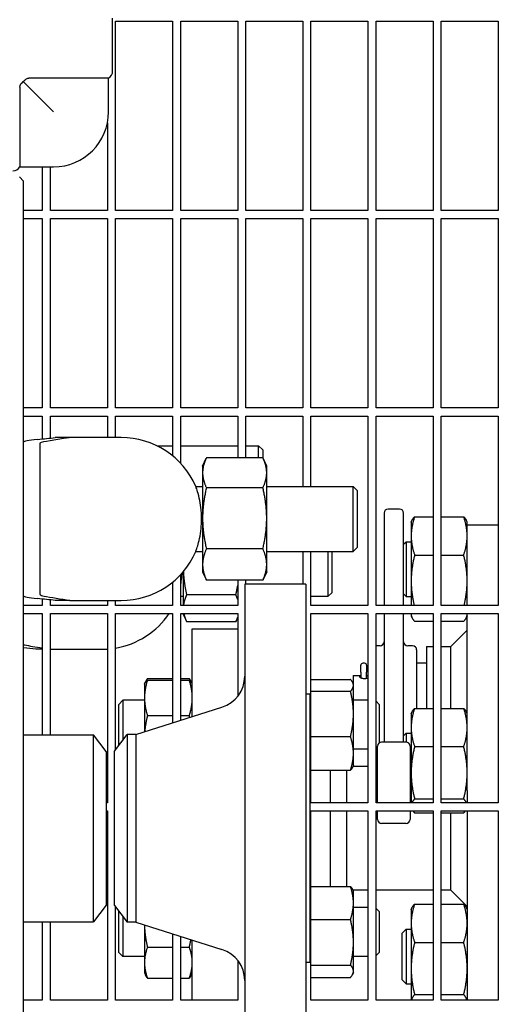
# Model space of a CAD drawing. Header units: inches. Extents: x 36 to 1719, y -84 to 1122.
# Tile 530 of 550: x 1039.59 to 1047, y 866.1 to 881.22. Entities that reach past the tile are written whole.
import ezdxf

# ---------------------------------------------------------------- set-up
doc = ezdxf.new("R2010")
doc.units = ezdxf.units.IN
doc.header["$LTSCALE"] = 48
doc.header["$MEASUREMENT"] = 0
doc.layers.add('Dimension (ANSI)', color=7, linetype='Continuous', lineweight=25)
doc.layers.add('Visible (ANSI)', color=7, linetype='Continuous', lineweight=30)
doc.styles.add('Note Text (ANSI)', font='tahoma.ttf')
doc.dimstyles.new('Architectural (ANSI)', dxfattribs={"dimscale": 48, "dimtxt": 0.125, "dimasz": 0.098425, "dimexe": 0.125, "dimexo": 0.0625, "dimgap": 0.031496, "dimtad": 0, "dimtih": 1, "dimtoh": 1, "dimdec": 4, "dimrnd": 1e-08, "dimzin": 3, "dimdsep": 46, "dimlunit": 4, "dimtxsty": 'Note Text (ANSI)', "dimcen": 0.09, "dimdle": 0.393701, "dimclrd": 256, "dimclre": 256, "dimclrt": 256, "dimadec": 0, "dimazin": 3, "dimtfac": 0.96, "dimtofl": 0, "dimtmove": 0, "dimatfit": 3, "dimfxl": 1, "dimfrac": 2, "dimtolj": 1, "dimtzin": 12, "dimlwd": -1, "dimlwe": -1, "dimarcsym": 0})

# ---------------------------------------------------------------- blocks, each defined once
blk = doc.blocks.new('*D17')
at = {"layer": 'Defpoints', "color": 0, "transparency": 16777216}
for p in [(1025.918, 894.991), (1025.918, 762.991), (1114.12, 762.991)]:
    blk.add_point(p, dxfattribs=at)
at = {"layer": 'Dimension (ANSI)', "transparency": 16777216}
for p, q in [((1028.918, 894.991), (1120.12, 894.991)), ((1114.12, 890.267), (1114.12, 833.626)), ((1114.12, 767.716), (1114.12, 824.357)), ((1028.918, 762.991), (1120.12, 762.991))]:
    blk.add_line(p, q, dxfattribs=at)
for points in [[(1113.332, 890.267), (1114.907, 890.267), (1114.12, 894.991)], [(1113.332, 767.716), (1114.907, 767.716), (1114.12, 762.991)]]:
    blk.add_solid(points, dxfattribs=at)
at = {"layer": 'Dimension (ANSI)', "transparency": 16777216, "insert": (1104.021, 832.114), "char_height": 6, "attachment_point": 1, "style": 'Note Text (ANSI)'}
blk.add_mtext('\\A1;11\'-0"', dxfattribs=at)

msp = doc.modelspace()

# ---------------------------------------------------------------- linework, layer by layer
at = {"layer": 'Visible (ANSI)'}
for p, q in [((1041.01452, 880.4289), (1041.01452, 881.2414)), ((1041.06018, 878.29015), (1041.06018, 881.1964)), ((1041.06018, 881.1964), (1041.93518, 881.1964)), ((1041.93518, 881.1964), (1041.93518, 878.29015)), ((1042.06018, 878.29015), (1042.06018, 881.1964)), ((1042.06018, 881.1964), (1042.93518, 881.1964)), ((1042.93518, 881.1964), (1042.93518, 878.29015)), ((1043.06018, 878.29015), (1043.06018, 881.1964)), ((1043.06018, 881.1964), (1043.93518, 881.1964)), ((1043.93518, 881.1964), (1043.93518, 878.29015)), ((1044.06018, 878.29015), (1044.06018, 881.1964)), ((1044.06018, 881.1964), (1044.93518, 881.1964)), ((1044.93518, 881.1964), (1044.93518, 878.29015)), ((1045.06018, 878.29015), (1045.06018, 881.1964)), ((1045.06018, 881.1964), (1045.93518, 881.1964)), ((1045.93518, 881.1964), (1045.93518, 878.29015)), ((1046.06018, 878.29015), (1046.06018, 881.1964)), ((1046.06018, 881.1964), (1046.93518, 881.1964)), ((1046.93518, 881.1964), (1046.93518, 878.29015)), ((1039.64339, 880.26878), (1040.10827, 879.8039)), ((1040.95202, 880.32064), (1039.72795, 880.32064)), ((1040.95202, 879.8039), (1040.95202, 880.32064)), ((1039.59153, 880.18422), (1039.59153, 878.96015)), ((1040.93518, 879.63616), (1040.93518, 878.29015)), ((1039.59153, 878.96015), (1040.10827, 878.96015)), ((1039.93518, 878.96015), (1039.93518, 878.29015)), ((1040.06018, 878.29015), (1040.06018, 878.96015)), ((1039.58356, 878.8039), (1039.64606, 878.7414)), ((1039.64606, 858.8664), (1039.64606, 878.74131)), ((1039.93518, 878.29015), (1039.64606, 878.29015)), ((1040.93518, 878.29015), (1040.06018, 878.29015)), ((1041.93518, 878.29015), (1041.06018, 878.29015)), ((1042.93518, 878.29015), (1042.06018, 878.29015)), ((1043.93518, 878.29015), (1043.06018, 878.29015)), ((1044.93518, 878.29015), (1044.06018, 878.29015)), ((1045.93518, 878.29015), (1045.06018, 878.29015)), ((1046.93518, 878.29015), (1046.06018, 878.29015)), ((1039.64606, 878.16515), (1039.93518, 878.16515)), ((1039.93518, 878.16515), (1039.93518, 875.2589)), ((1040.06018, 875.2589), (1040.06018, 878.16515)), ((1040.06018, 878.16515), (1040.93518, 878.16515)), ((1040.93518, 878.16515), (1040.93518, 875.2589)), ((1041.06018, 875.2589), (1041.06018, 878.16515)), ((1041.06018, 878.16515), (1041.93518, 878.16515)), ((1041.93518, 878.16515), (1041.93518, 875.2589)), ((1042.06018, 875.2589), (1042.06018, 878.16515)), ((1042.06018, 878.16515), (1042.93518, 878.16515)), ((1042.93518, 878.16515), (1042.93518, 875.2589)), ((1043.06018, 875.2589), (1043.06018, 878.16515)), ((1043.06018, 878.16515), (1043.93518, 878.16515)), ((1043.93518, 878.16515), (1043.93518, 875.2589)), ((1044.06018, 875.2589), (1044.06018, 878.16515)), ((1044.06018, 878.16515), (1044.93518, 878.16515)), ((1044.93518, 878.16515), (1044.93518, 875.2589)), ((1045.06018, 875.2589), (1045.06018, 878.16515)), ((1045.06018, 878.16515), (1045.93518, 878.16515)), ((1045.93518, 878.16515), (1045.93518, 875.2589)), ((1046.06018, 875.2589), (1046.06018, 878.16515)), ((1046.06018, 878.16515), (1046.93518, 878.16515)), ((1046.93518, 878.16515), (1046.93518, 875.2589)), ((1039.93518, 875.2589), (1039.64606, 875.2589)), ((1040.93518, 875.2589), (1040.06018, 875.2589)), ((1041.93518, 875.2589), (1041.06018, 875.2589)), ((1042.93518, 875.2589), (1042.06018, 875.2589)), ((1043.93518, 875.2589), (1043.06018, 875.2589)), ((1044.93518, 875.2589), (1044.06018, 875.2589)), ((1045.93518, 875.2589), (1045.06018, 875.2589)), ((1046.93518, 875.2589), (1046.06018, 875.2589)), ((1039.64606, 875.1339), (1039.93518, 875.1339)), ((1039.93518, 875.1339), (1039.93518, 874.78303)), ((1040.06018, 874.7959), (1040.06018, 875.1339)), ((1040.06018, 875.1339), (1040.93518, 875.1339)), ((1040.93518, 875.1339), (1040.93518, 874.8039)), ((1041.06018, 874.8039), (1041.06018, 875.1339)), ((1041.06018, 875.1339), (1041.93518, 875.1339)), ((1041.93518, 875.1339), (1041.93518, 874.52332)), ((1042.06018, 874.40647), (1042.06018, 875.1339)), ((1042.06018, 875.1339), (1042.93518, 875.1339)), ((1042.93518, 875.1339), (1042.93518, 874.49201)), ((1043.06018, 874.49201), (1043.06018, 875.1339)), ((1043.06018, 875.1339), (1043.93518, 875.1339)), ((1043.93518, 875.1339), (1043.93518, 874.0539)), ((1044.06018, 874.0539), (1044.06018, 875.1339)), ((1044.06018, 875.1339), (1044.93518, 875.1339)), ((1044.93518, 875.1339), (1044.93518, 872.22765)), ((1045.06018, 872.22765), (1045.06018, 875.1339)), ((1045.06018, 875.1339), (1045.93518, 875.1339)), ((1045.93518, 875.1339), (1045.93518, 872.22765)), ((1046.06018, 872.22765), (1046.06018, 875.1339)), ((1046.06018, 875.1339), (1046.93518, 875.1339)), ((1046.93518, 875.1339), (1046.93518, 872.22765)), ((1040.35912, 874.8039), (1040.1328, 874.8039)), ((1040.89606, 874.8039), (1040.35912, 874.8039)), ((1041.14606, 874.8039), (1040.89606, 874.8039)), ((1039.89606, 874.70685), (1039.89606, 874.36689)), ((1041.69891, 874.67499), (1041.69891, 874.6789)), ((1041.69891, 874.6789), (1041.93518, 874.6789)), ((1042.06018, 874.6789), (1042.93518, 874.6789)), ((1043.06018, 874.6789), (1043.25641, 874.6789)), ((1043.25641, 874.49201), (1043.25641, 874.6789)), ((1043.31891, 874.6164), (1043.25641, 874.6789)), ((1042.39606, 874.3664), (1042.45143, 874.48515)), ((1043.32144, 874.49201), (1042.45467, 874.49201)), ((1043.31891, 874.6164), (1043.31891, 874.49201)), ((1043.38006, 874.3664), (1043.32468, 874.48515)), ((1039.89606, 874.36689), (1039.89606, 872.74091)), ((1042.39606, 874.3664), (1042.39606, 874.26279)), ((1043.38006, 874.26279), (1043.38006, 874.3664)), ((1042.39606, 874.26279), (1042.39606, 873.5645)), ((1043.38006, 873.5645), (1043.38006, 874.26279)), ((1042.2917, 874.0539), (1042.39606, 874.0539)), ((1043.32144, 874.03356), (1042.45467, 874.03356)), ((1043.38006, 874.0539), (1044.70856, 874.0539)), ((1044.70856, 873.0539), (1044.70856, 874.0539)), ((1044.77106, 873.9914), (1044.70856, 874.0539)), ((1044.77106, 873.9914), (1044.77106, 873.1164)), ((1045.18268, 873.64265), (1045.18268, 872.22766)), ((1045.42018, 873.70515), (1045.24518, 873.70515)), ((1045.48268, 872.22766), (1045.48268, 873.64265)), ((1045.65055, 873.58685), (1045.93518, 873.58685)), ((1046.06018, 873.58685), (1046.40581, 873.58685)), ((1042.39606, 873.5645), (1042.39606, 872.85562)), ((1043.38006, 872.85562), (1043.38006, 873.5645)), ((1045.59868, 873.50391), (1045.61051, 873.52927)), ((1045.59868, 873.50391), (1045.59868, 873.29332)), ((1046.45768, 873.50391), (1046.44585, 873.52927)), ((1046.45768, 873.40283), (1046.45768, 873.50391)), ((1046.93518, 873.45964), (1046.45768, 873.45964)), ((1045.59868, 873.29332), (1045.59868, 872.59882)), ((1046.45768, 873.16675), (1046.45768, 873.40283)), ((1044.77106, 873.1164), (1044.70856, 873.0539)), ((1045.48268, 873.16741), (1045.52018, 873.20491)), ((1045.52018, 873.20491), (1045.52018, 872.36491)), ((1045.52018, 873.20491), (1045.59868, 873.20491)), ((1046.45768, 872.22765), (1046.45768, 873.16675)), ((1042.2917, 873.0539), (1042.39606, 873.0539)), ((1043.32144, 873.09545), (1042.45467, 873.09545)), ((1043.38006, 873.0539), (1044.70856, 873.0539)), ((1043.93518, 873.0539), (1043.93518, 872.5539)), ((1044.06018, 872.22765), (1044.06018, 873.0539)), ((1044.32515, 872.3664), (1044.32515, 873.0539)), ((1044.3807, 873.0539), (1044.3807, 872.42195)), ((1045.65055, 872.99979), (1045.93518, 872.99979)), ((1046.06018, 872.99979), (1046.40581, 872.99979)), ((1042.39606, 872.85562), (1042.39606, 872.7414)), ((1043.38006, 872.7414), (1043.38006, 872.85562)), ((1039.89606, 872.74091), (1039.89606, 872.40095)), ((1042.06018, 872.22765), (1042.06018, 872.70133)), ((1042.09945, 872.74548), (1042.09945, 872.22765)), ((1042.39606, 872.7414), (1042.45143, 872.62264)), ((1043.38006, 872.7414), (1043.32468, 872.62264)), ((1041.93518, 872.58447), (1041.93518, 872.22765)), ((1043.32144, 872.61578), (1042.45467, 872.61578)), ((1042.93518, 872.61578), (1042.93518, 872.22765)), ((1043.04268, 872.5539), (1043.04268, 865.0539)), ((1043.98268, 872.5539), (1043.04268, 872.5539)), ((1043.06018, 872.5539), (1043.06018, 872.61578)), ((1043.98268, 872.5539), (1043.98268, 865.0539)), ((1045.59868, 872.59882), (1045.59868, 872.22765)), ((1042.06018, 872.3664), (1042.09945, 872.3664)), ((1042.90659, 872.38878), (1042.15132, 872.38878)), ((1044.06018, 872.3664), (1044.32515, 872.3664)), ((1044.3807, 872.42195), (1044.32515, 872.3664)), ((1045.48268, 872.40241), (1045.52018, 872.36491)), ((1045.52018, 872.36491), (1045.59868, 872.36491)), ((1039.93518, 872.22765), (1039.64606, 872.22765)), ((1039.93518, 872.32477), (1039.93518, 872.22765)), ((1040.06018, 872.22765), (1040.06018, 872.31189)), ((1040.93518, 872.22765), (1040.06018, 872.22765)), ((1040.35912, 872.3039), (1040.1328, 872.3039)), ((1040.35912, 872.3039), (1040.89606, 872.3039)), ((1040.89606, 872.3039), (1041.14606, 872.3039)), ((1040.93518, 872.3039), (1040.93518, 872.22765)), ((1041.06018, 872.22765), (1041.06018, 872.3039)), ((1041.93518, 872.22765), (1041.06018, 872.22765)), ((1042.93518, 872.22765), (1042.06018, 872.22765)), ((1044.93518, 872.22765), (1044.06018, 872.22765)), ((1045.93518, 872.22765), (1045.06018, 872.22765)), ((1046.93518, 872.22765), (1046.06018, 872.22765)), ((1039.64606, 872.10265), (1039.93518, 872.10265)), ((1039.93518, 872.10265), (1039.93518, 870.2414)), ((1040.06018, 870.2414), (1040.06018, 872.10265)), ((1040.06018, 872.10265), (1040.93518, 872.10265)), ((1040.93518, 872.10265), (1040.93518, 869.1964)), ((1041.06018, 870.0107), (1041.06018, 872.10265)), ((1041.06018, 872.10265), (1041.93518, 872.10265)), ((1041.93518, 872.10265), (1041.93518, 870.42312)), ((1042.06018, 870.46271), (1042.06018, 872.10265)), ((1042.06018, 872.10265), (1042.93518, 872.10265)), ((1042.09945, 872.10265), (1042.09945, 872.0849)), ((1042.09945, 872.0849), (1042.15132, 871.97367)), ((1042.93518, 872.10265), (1042.93518, 870.83026)), ((1044.06018, 869.1964), (1044.06018, 872.10265)), ((1044.06018, 872.10265), (1044.93518, 872.10265)), ((1044.93518, 872.10265), (1044.93518, 869.1964)), ((1045.06018, 869.1964), (1045.06018, 872.10265)), ((1045.06018, 872.10265), (1045.93518, 872.10265)), ((1045.18268, 872.10265), (1045.18268, 870.12941)), ((1045.48268, 870.12941), (1045.48268, 872.10265)), ((1045.59868, 872.10265), (1045.59868, 872.09041)), ((1045.59868, 872.09041), (1045.59868, 872.06591)), ((1045.59868, 872.06591), (1045.61051, 872.04055)), ((1045.93518, 872.10265), (1045.93518, 869.1964)), ((1046.06018, 869.1964), (1046.06018, 872.10265)), ((1046.06018, 872.10265), (1046.93518, 872.10265)), ((1046.45768, 872.06591), (1046.44585, 872.04055)), ((1046.45768, 870.18181), (1046.45768, 872.10265)), ((1046.93518, 872.10265), (1046.93518, 869.1964)), ((1042.90659, 871.97367), (1042.15132, 871.97367)), ((1042.93518, 872.03499), (1042.90659, 871.97367)), ((1045.65055, 871.98297), (1045.93518, 871.98297)), ((1046.06018, 871.98297), (1046.40581, 871.98297)), ((1042.23268, 871.8639), (1042.23268, 870.51734)), ((1042.93518, 871.8639), (1042.23268, 871.8639)), ((1046.20768, 871.59644), (1046.45768, 871.84644)), ((1045.12018, 871.60644), (1045.06018, 871.60644)), ((1045.62018, 871.60644), (1045.54518, 871.60644)), ((1039.93518, 871.5539), (1039.8362, 871.5539)), ((1040.06251, 871.5539), (1040.06018, 871.5539)), ((1040.06251, 871.5539), (1040.59945, 871.5539)), ((1040.59945, 871.5539), (1040.84945, 871.5539)), ((1045.68268, 871.54394), (1045.68268, 870.64528)), ((1045.83268, 871.59644), (1045.83268, 870.64528)), ((1045.83268, 871.59644), (1045.93518, 871.59644)), ((1046.06018, 871.59644), (1046.20768, 871.59644)), ((1046.20768, 870.64528), (1046.20768, 871.59644)), ((1044.82418, 871.20372), (1044.82418, 871.30826)), ((1044.88268, 871.33976), (1044.85568, 871.33976)), ((1044.91418, 871.30826), (1044.91418, 871.20372)), ((1045.83268, 871.33894), (1045.68268, 871.33894)), ((1044.70768, 871.15144), (1044.70768, 871.02847)), ((1044.70768, 871.15144), (1044.82418, 871.15144)), ((1044.82418, 871.20372), (1044.82418, 871.11362)), ((1044.91418, 871.10878), (1044.91418, 871.20372)), ((1044.91418, 871.15144), (1044.93518, 871.15144)), ((1041.50368, 871.01989), (1041.50933, 871.032)), ((1041.50368, 871.01989), (1041.50368, 870.8065)), ((1041.50933, 871.032), (1041.52012, 871.05514)), ((1041.54877, 871.10285), (1041.93518, 871.10285)), ((1041.54877, 871.07804), (1041.93518, 871.07804)), ((1042.06018, 871.10285), (1042.1926, 871.10285)), ((1042.06018, 871.07804), (1042.1926, 871.07804)), ((1042.23203, 871.032), (1042.22124, 871.05514)), ((1042.23268, 871.03061), (1042.23203, 871.032)), ((1044.06018, 871.09094), (1044.6666, 871.09094)), ((1044.71168, 871.01989), (1044.70184, 871.04099)), ((1044.71168, 870.99947), (1044.71168, 871.01989)), ((1044.71168, 870.55998), (1044.71168, 870.99947)), ((1044.91418, 871.10372), (1044.91418, 871.10878)), ((1044.04268, 870.8639), (1043.98268, 870.8639)), ((1044.04268, 870.8639), (1044.04268, 866.7439)), ((1044.06018, 870.90801), (1044.6666, 870.90801)), ((1041.10768, 870.70739), (1041.17018, 870.76989)), ((1041.10768, 870.08239), (1041.10768, 870.70739)), ((1041.17018, 870.76989), (1041.17018, 870.15406)), ((1041.50368, 870.76989), (1041.17018, 870.76989)), ((1041.50368, 870.8065), (1041.50368, 870.28645)), ((1044.93518, 870.76989), (1044.71168, 870.76989)), ((1045.10768, 870.70739), (1045.06018, 870.75489)), ((1045.10768, 870.70739), (1045.10768, 870.11691)), ((1041.36935, 870.2439), (1042.69366, 870.66335)), ((1044.71168, 869.95539), (1044.71168, 870.55998)), ((1045.59868, 870.56234), (1045.61051, 870.58771)), ((1045.59868, 870.56234), (1045.59868, 870.35175)), ((1045.65055, 870.64528), (1045.93518, 870.64528)), ((1046.06018, 870.64528), (1046.40581, 870.64528)), ((1046.45768, 870.56234), (1046.44585, 870.58771)), ((1041.54877, 870.53496), (1041.93518, 870.53496)), ((1042.06018, 870.53496), (1042.1926, 870.53496)), ((1041.04268, 869.9879), (1041.23912, 870.2439)), ((1041.36935, 870.2439), (1041.23912, 870.2439)), ((1041.23912, 870.2439), (1041.23912, 867.3639)), ((1041.36935, 870.2439), (1041.36935, 867.3639)), ((1045.48268, 870.22584), (1045.52018, 870.26334)), ((1045.52018, 870.26334), (1045.52018, 870.12941)), ((1045.52018, 870.26334), (1045.59868, 870.26334)), ((1045.59868, 870.35175), (1045.59868, 869.65725)), ((1039.64606, 870.2414), (1040.72125, 870.2414)), ((1040.72125, 867.3664), (1040.72125, 870.2414)), ((1040.91768, 869.9854), (1040.72125, 870.2414)), ((1044.06018, 870.21195), (1044.6666, 870.21195)), ((1045.52018, 870.12941), (1045.14518, 870.12941)), ((1046.45768, 869.38393), (1046.45768, 870.18181)), ((1040.91768, 869.9854), (1040.91768, 867.6224)), ((1041.04268, 867.6199), (1041.04268, 869.9879)), ((1041.10768, 870.08239), (1041.11193, 870.07814)), ((1044.93518, 870.01989), (1044.71168, 870.01989)), ((1044.71168, 869.76989), (1044.71168, 869.95539)), ((1045.08268, 870.05739), (1045.06018, 870.03489)), ((1045.08268, 869.94644), (1045.06018, 869.94644)), ((1045.08268, 869.1964), (1045.08268, 870.06691)), ((1045.58268, 870.06691), (1045.58268, 869.1964)), ((1045.65055, 870.05822), (1045.93518, 870.05822)), ((1046.06018, 870.05822), (1046.40581, 870.05822)), ((1040.91768, 869.82691), (1040.93518, 869.8316)), ((1044.06018, 869.69883), (1044.6666, 869.69883)), ((1044.35768, 869.1964), (1044.35768, 869.69883)), ((1044.60768, 869.69883), (1044.60768, 869.1964)), ((1044.71168, 869.76989), (1044.70184, 869.74879)), ((1044.93518, 869.7539), (1044.70423, 869.7539)), ((1045.08268, 869.7539), (1045.06018, 869.7539)), ((1045.59868, 869.65725), (1045.59868, 869.1964)), ((1045.58268, 869.42334), (1045.59868, 869.42334)), ((1046.45768, 869.38393), (1046.45768, 869.1964)), ((1040.93518, 869.1964), (1040.91768, 869.1964)), ((1044.93518, 869.1964), (1044.06018, 869.1964)), ((1045.93518, 869.1964), (1045.06018, 869.1964)), ((1045.65055, 869.25628), (1045.93518, 869.25628)), ((1046.06018, 869.25628), (1046.40581, 869.25628)), ((1046.93518, 869.1964), (1046.06018, 869.1964)), ((1040.91768, 869.0714), (1040.93518, 869.0714)), ((1040.93518, 869.0714), (1040.93518, 866.16515)), ((1044.06018, 866.16515), (1044.06018, 869.0714)), ((1044.06018, 869.0714), (1044.93518, 869.0714)), ((1044.35768, 867.91102), (1044.35768, 869.0714)), ((1044.60768, 869.0714), (1044.60768, 867.91102)), ((1044.93518, 869.0714), (1044.93518, 866.16515)), ((1045.06018, 866.16515), (1045.06018, 869.0714)), ((1045.06018, 869.0714), (1045.93518, 869.0714)), ((1045.08268, 868.94191), (1045.08268, 869.0714)), ((1045.58268, 869.0714), (1045.58268, 868.94191)), ((1045.65055, 869.0414), (1045.93518, 869.0414)), ((1045.93518, 869.0714), (1045.93518, 866.16515)), ((1046.06018, 866.16515), (1046.06018, 869.0714)), ((1046.06018, 869.0714), (1046.93518, 869.0714)), ((1046.06018, 869.0414), (1046.40581, 869.0414)), ((1046.20768, 867.8539), (1046.20768, 869.0414)), ((1046.45768, 869.0714), (1046.45768, 866.16515)), ((1046.93518, 869.0714), (1046.93518, 866.16515)), ((1045.52018, 868.87941), (1045.14518, 868.87941)), ((1044.06018, 867.91102), (1044.6666, 867.91102)), ((1044.71168, 867.83791), (1044.70095, 867.86092)), ((1044.93518, 867.8539), (1044.70423, 867.8539)), ((1044.71168, 867.65728), (1044.71168, 867.83791)), ((1045.93518, 867.8539), (1045.06018, 867.8539)), ((1046.20768, 867.8539), (1046.06018, 867.8539)), ((1046.20768, 867.8539), (1046.45768, 867.6039)), ((1040.91768, 867.78088), (1040.93518, 867.7762)), ((1040.91768, 867.6224), (1040.72125, 867.3664)), ((1041.04268, 867.6199), (1041.23912, 867.3639)), ((1041.06018, 866.16515), (1041.06018, 867.59709)), ((1041.10768, 867.52541), (1041.11193, 867.52965)), ((1041.10768, 866.90041), (1041.10768, 867.52541)), ((1044.71168, 867.05448), (1044.71168, 867.65728)), ((1044.93518, 867.58791), (1044.71168, 867.58791)), ((1045.10768, 867.52541), (1045.06018, 867.57291)), ((1045.10768, 867.52541), (1045.10768, 866.90041)), ((1045.59868, 867.55714), (1045.61051, 867.5825)), ((1045.59868, 867.55714), (1045.59868, 867.34655)), ((1045.65055, 867.64008), (1045.93518, 867.64008)), ((1046.06018, 867.64008), (1046.40581, 867.64008)), ((1046.45768, 867.55714), (1046.44585, 867.5825)), ((1041.17018, 867.45374), (1041.17018, 866.83791)), ((1044.06018, 867.40354), (1044.6666, 867.40354)), ((1039.64606, 867.3664), (1040.72125, 867.3664)), ((1039.93518, 867.3664), (1039.93518, 866.16515)), ((1040.06018, 866.16515), (1040.06018, 867.3664)), ((1041.36935, 867.3639), (1041.23912, 867.3639)), ((1041.36935, 867.3639), (1042.69366, 866.94445)), ((1041.50368, 867.32135), (1041.50368, 866.74259)), ((1045.45768, 867.19564), (1045.52018, 867.25814)), ((1045.52018, 867.25814), (1045.52018, 866.41814)), ((1045.52018, 867.25814), (1045.59868, 867.25814)), ((1045.59868, 867.34655), (1045.59868, 866.65205)), ((1041.93518, 867.18468), (1041.93518, 866.16515)), ((1042.06018, 866.16515), (1042.06018, 867.14509)), ((1042.23268, 867.09045), (1042.23268, 866.16515)), ((1045.45768, 866.48064), (1045.45768, 867.19564)), ((1041.54877, 866.98023), (1041.93518, 866.98023)), ((1042.06018, 866.98023), (1042.1926, 866.98023)), ((1044.71168, 866.61011), (1044.71168, 867.05448)), ((1045.65055, 867.05302), (1045.93518, 867.05302)), ((1046.06018, 867.05302), (1046.40581, 867.05302)), ((1041.10768, 866.90041), (1041.17018, 866.83791)), ((1041.50368, 866.83791), (1041.17018, 866.83791)), ((1042.93518, 866.77753), (1042.93518, 866.16515)), ((1044.93518, 866.83791), (1044.71168, 866.83791)), ((1045.10768, 866.90041), (1045.06018, 866.85291)), ((1041.50368, 866.74259), (1041.50368, 866.58791)), ((1044.04268, 866.7439), (1043.98268, 866.7439)), ((1044.06018, 866.70542), (1044.6666, 866.70542)), ((1045.59868, 866.65205), (1045.59868, 866.16515)), ((1041.50368, 866.58791), (1041.52012, 866.55265)), ((1041.54877, 866.50494), (1041.93518, 866.50494)), ((1042.06018, 866.50494), (1042.1926, 866.50494)), ((1042.23268, 866.57718), (1042.22124, 866.55265)), ((1044.06018, 866.51479), (1044.6666, 866.51479)), ((1044.71168, 866.58791), (1044.70095, 866.56489)), ((1044.71168, 866.58791), (1044.71168, 866.61011)), ((1045.45768, 866.48064), (1045.52018, 866.41814)), ((1045.52018, 866.41814), (1045.59868, 866.41814)), ((1039.93518, 866.16515), (1039.64606, 866.16515)), ((1040.93518, 866.16515), (1040.06018, 866.16515)), ((1041.93518, 866.16515), (1041.06018, 866.16515)), ((1042.93518, 866.16515), (1042.06018, 866.16515)), ((1044.93518, 866.16515), (1044.06018, 866.16515)), ((1045.93518, 866.16515), (1045.06018, 866.16515)), ((1045.65055, 866.25108), (1045.93518, 866.25108)), ((1046.06018, 866.25108), (1046.40581, 866.25108)), ((1046.93518, 866.16515), (1046.06018, 866.16515))]:
    msp.add_line(p, q, dxfattribs=at)
for centre, radius, start, end in [((1040.88952, 880.4289), 0.125, 300, 0), ((1040.10827, 879.8039), 0.84375, 270, 0), ((1039.48327, 879.02265), 0.125, 270, 330), ((1041.14606, 873.5539), 1.25, 23.578178, 90), ((1045.24518, 873.64265), 0.0625, 90, 180), ((1045.42018, 873.64265), 0.0625, 0, 90), ((1041.14606, 873.5539), 1.25, 270, 336.421822), ((1040.84945, 872.8039), 1.25, 279.705431, 325.875017), ((1045.12018, 871.66894), 0.0625, 270, 0), ((1045.54518, 871.66894), 0.0625, 180, 270), ((1045.62018, 871.54394), 0.0625, 0, 90), ((1040.84945, 872.8039), 1.25, 270, 273.932593), ((1044.85568, 871.30826), 0.0315, 90, 180), ((1044.88268, 871.30826), 0.0315, 0, 90), ((1042.54268, 871.14001), 0.5, 287.574716, 0), ((1045.14518, 870.06691), 0.0625, 90, 180), ((1045.52018, 870.06691), 0.0625, 0, 90), ((1045.14518, 868.94191), 0.0625, 180, 270), ((1045.52018, 868.94191), 0.0625, 270, 0), ((1042.54268, 866.46778), 0.5, 0, 72.425284)]:
    msp.add_arc(centre, radius, start, end, dxfattribs=at)
for centre, major_axis, ratio, start_param, end_param in [((1031.24606, 874.9838), (-9.65, 0), 0.04782887, 2.67410629, 2.74119564), ((1041.64606, 874.7327), (2, 0), 0.04782887, 2.67410629, 3.14159265), ((1041.64606, 872.3751), (-2, 0), 0.04782887, 0, 0.46748636), ((1031.24606, 872.12399), (9.65, 0), 0.04782887, 0.40039701, 0.46748636), ((1030.94945, 871.37399), (-9.65, 0), 0.04782887, 3.54198967, 3.58985309), ((1044.88268, 871.10878), (-0.0315, 0), 0.50138555, 2.78587145, 3.14159265)]:
    msp.add_ellipse(centre, major_axis=major_axis, ratio=ratio, start_param=start_param, end_param=end_param, dxfattribs=at)
for points, knots in [([(1039.59153, 880.18422), (1039.59153, 880.19051), (1039.59225, 880.19672), (1039.59515, 880.20878), (1039.59727, 880.21451), (1039.60439, 880.22867), (1039.61011, 880.23642), (1039.624, 880.25192), (1039.63358, 880.26089), (1039.64339, 880.26878)], [-0.452725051, -0.452725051, -0.452725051, -0.452725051, -0.39374992, -0.39374992, -0.335755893, -0.335755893, -0.245387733, -0.245387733, -0.144725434, -0.144725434, -0.144725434, -0.144725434]), ([(1039.64339, 880.26878), (1039.64524, 880.27109), (1039.64713, 880.27334), (1039.65418, 880.28149), (1039.66163, 880.28956), (1039.67731, 880.30329), (1039.68524, 880.30891), (1039.70717, 880.31922), (1039.71885, 880.32064), (1039.72795, 880.32064)], [-0.208322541, -0.208322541, -0.208322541, -0.208322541, -0.187392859, -0.187392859, -0.13036023, -0.13036023, -0.07767244, -0.07767244, 0, 0, 0, 0]), ([(1040.35912, 874.8039), (1040.33747, 874.80002), (1040.31445, 874.79616), (1040.21293, 874.77976), (1040.12841, 874.76763), (1039.97549, 874.74219), (1039.90964, 874.72864), (1039.89792, 874.71535)], [17.24883005, 17.24883005, 17.24883005, 17.24883005, 17.85490991, 17.85490991, 19.83059007, 19.83059007, 22.11128903, 22.11128903, 22.11128903, 22.11128903]), ([(1042.2917, 873.0539), (1042.2917, 873.0539), (1042.29429, 873.0607), (1042.30417, 873.08862), (1042.3118, 873.11086), (1042.32978, 873.17115), (1042.34017, 873.2101), (1042.35914, 873.30115), (1042.36752, 873.35308), (1042.37568, 873.43578), (1042.37766, 873.46355), (1042.37968, 873.51182), (1042.38012, 873.53203), (1042.38016, 873.57213), (1042.37978, 873.59195), (1042.37795, 873.63892), (1042.37615, 873.66582), (1042.36881, 873.74402), (1042.36139, 873.79289), (1042.34227, 873.89016), (1042.33014, 873.93573), (1042.3088, 874.00667), (1042.29984, 874.03162), (1042.2929, 874.05071), (1042.29173, 874.05391), (1042.29173, 874.05391)], [-8.06285876, -8.06285876, -8.06285876, -8.06285876, -7.69970356, -7.69970356, -7.3009728, -7.3009728, -6.86791992, -6.86791992, -6.42313067, -6.42313067, -6.20646758, -6.20646758, -6.05214122, -6.05214122, -5.9009195, -5.9009195, -5.6915643, -5.6915643, -5.27828854, -5.27828854, -4.78026163, -4.78026163, -4.28262045, -4.28262045, -4.03199162, -4.03199162, -4.03199162, -4.03199162]), ([(1042.06018, 872.54232), (1042.06338, 872.56001), (1042.06637, 872.5784), (1042.07399, 872.6323), (1042.07787, 872.66899), (1042.08075, 872.71275), (1042.0811, 872.71871), (1042.08142, 872.72469)], [-2.720053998, -2.720053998, -2.720053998, -2.720053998, -2.559685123, -2.559685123, -2.265196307, -2.265196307, -2.218956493, -2.218956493, -2.218956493, -2.218956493]), ([(1039.89792, 872.39244), (1039.90459, 872.38487), (1039.92874, 872.37732), (1040.05504, 872.34905), (1040.22992, 872.32704), (1040.35912, 872.3039)], [0.22095062, 0.22095062, 0.22095062, 0.22095062, 1.4278888, 1.4278888, 4.83429221, 4.83429221, 4.83429221, 4.83429221]), ([(1039.64606, 871.62449), (1039.65201, 871.62296), (1039.65841, 871.62144), (1039.72998, 871.60541), (1039.83421, 871.59036), (1039.93512, 871.57476)], [1.18047749, 1.18047749, 1.18047749, 1.18047749, 1.42788574, 1.42788574, 3.79505515, 3.79505515, 3.79505515, 3.79505515]), ([(1044.93518, 871.11064), (1044.92862, 871.1077), (1044.92041, 871.10498), (1044.90218, 871.1012), (1044.89213, 871.10021), (1044.87324, 871.10021), (1044.86318, 871.1012), (1044.84471, 871.10503), (1044.83629, 871.10785), (1044.823, 871.11392), (1044.81724, 871.11758), (1044.80957, 871.12486), (1044.80768, 871.12847), (1044.80768, 871.13455), (1044.80957, 871.13741), (1044.81614, 871.14135), (1044.81987, 871.14271), (1044.82419, 871.14381)], [0.433715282, 0.433715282, 0.433715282, 0.433715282, 0.503773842, 0.503773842, 0.575743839, 0.575743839, 0.647713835, 0.647713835, 0.719683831, 0.719683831, 0.791649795, 0.791649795, 0.863615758, 0.863615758, 0.935581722, 0.935581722, 0.986982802, 0.986982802, 0.986982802, 0.986982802])]:
    msp.add_open_spline(points, degree=3, knots=knots, dxfattribs=at)
for points in [[(1039.89792, 874.71535), (1039.89664, 874.7139), (1039.89606, 874.71107), (1039.89606, 874.70685)], [(1039.89606, 872.40095), (1039.89606, 872.39673), (1039.89663, 872.39389), (1039.89792, 872.39244)], [(1040.06018, 871.55431), (1040.06096, 871.55418), (1040.06174, 871.55404), (1040.06251, 871.5539)], [(1044.91418, 871.1475), (1044.92209, 871.14696), (1044.9293, 871.14616), (1044.93518, 871.1451)]]:
    msp.add_open_spline(points, degree=3, dxfattribs=at)
for points, weights in [([(1042.45467, 874.49201), (1042.39606, 874.36917), (1042.39606, 874.26279)], [1, 1.0379548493, 1]), ([(1043.38006, 874.26279), (1043.38006, 874.36917), (1043.32144, 874.49201)], [1, 1.0379548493, 1]), ([(1042.39606, 874.26279), (1042.39606, 874.1564), (1042.45467, 874.03356)], [1, 1.0379548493, 1]), ([(1043.32144, 874.03356), (1043.38006, 874.1564), (1043.38006, 874.26279)], [1, 1.0379548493, 1]), ([(1042.45467, 874.03356), (1042.39606, 873.78219), (1042.39606, 873.5645)], [1, 1.0379548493, 1]), ([(1043.38006, 873.5645), (1043.38006, 873.78219), (1043.32144, 874.03356)], [1, 1.0379548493, 1]), ([(1045.65055, 873.58685), (1045.59868, 873.42955), (1045.59868, 873.29332)], [1, 1.0379548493, 1]), ([(1045.61051, 873.52927), (1045.6232, 873.55649), (1045.65055, 873.58685)], [1.01895290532, 1.01965956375, 1]), ([(1046.45768, 873.29332), (1046.45768, 873.42955), (1046.40581, 873.58685)], [1, 1.0379548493, 1]), ([(1046.40581, 873.58685), (1046.43316, 873.55649), (1046.44585, 873.52927)], [1, 1.01965956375, 1.01895290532]), ([(1042.39606, 873.5645), (1042.39606, 873.34681), (1042.45467, 873.09545)], [1, 1.0379548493, 1]), ([(1043.32144, 873.09545), (1043.38006, 873.34681), (1043.38006, 873.5645)], [1, 1.0379548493, 1]), ([(1045.59868, 873.29332), (1045.59868, 873.15709), (1045.65055, 872.99979)], [1, 1.0379548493, 1]), ([(1046.40581, 872.99979), (1046.45768, 873.15709), (1046.45768, 873.29332)], [1, 1.0379548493, 1]), ([(1042.45467, 873.09545), (1042.39606, 872.96692), (1042.39606, 872.85562)], [1, 1.0379548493, 1]), ([(1043.38006, 872.85562), (1043.38006, 872.96692), (1043.32144, 873.09545)], [1, 1.0379548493, 1]), ([(1045.65055, 872.99979), (1045.59868, 872.78491), (1045.59868, 872.59882)], [1, 1.0379548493, 1]), ([(1046.45768, 872.59882), (1046.45768, 872.78491), (1046.40581, 872.99979)], [1, 1.0379548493, 1]), ([(1042.39606, 872.85562), (1042.39606, 872.74431), (1042.45467, 872.61578)], [1, 1.0379548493, 1]), ([(1043.32144, 872.61578), (1043.38006, 872.74431), (1043.38006, 872.85562)], [1, 1.0379548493, 1]), ([(1042.10051, 872.74673), (1042.10666, 872.58033), (1042.15132, 872.38878)], [1.00932925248, 1.03250877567, 1]), ([(1042.45467, 872.61578), (1042.45303, 872.61923), (1042.45143, 872.62264)], [1, 1.00102576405, 1.00199608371]), ([(1042.90659, 872.38878), (1042.92385, 872.46283), (1042.93518, 872.5314)], [1, 1.0123208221, 1.0166425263]), ([(1043.32468, 872.62264), (1043.32309, 872.61923), (1043.32144, 872.61578)], [1.00199608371, 1.00102576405, 1]), ([(1045.59868, 872.59882), (1045.59868, 872.42487), (1045.64356, 872.22765)], [1, 1.03538960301, 1.00478373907]), ([(1046.4128, 872.22765), (1046.45768, 872.42487), (1046.45768, 872.59882)], [1.00478373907, 1.03538960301, 1]), ([(1042.15132, 872.38878), (1042.11121, 872.30276), (1042.10224, 872.22765)], [1, 1.02910242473, 1.01357544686]), ([(1042.93518, 872.31747), (1042.92385, 872.35176), (1042.90659, 872.38878)], [1.0166425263, 1.0123208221, 1]), ([(1042.10737, 872.10265), (1042.11944, 872.04204), (1042.15132, 871.97367)], [1.01812736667, 1.02299387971, 1]), ([(1045.59941, 872.10265), (1045.59868, 872.09652), (1045.59868, 872.09041)], [1.0079379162, 1.00450326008, 1]), ([(1045.59868, 872.09041), (1045.59868, 872.04055), (1045.65055, 871.98297)], [1, 1.0379548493, 1]), ([(1046.40581, 871.98297), (1046.45768, 872.04055), (1046.45768, 872.09041)], [1, 1.0379548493, 1]), ([(1046.45768, 872.09041), (1046.45768, 872.09652), (1046.45696, 872.10265)], [1, 1.00450326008, 1.0079379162]), ([(1042.90659, 871.97367), (1042.92385, 872.01069), (1042.93518, 872.04498)], [1, 1.0123208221, 1.0166425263]), ([(1041.54877, 871.07804), (1041.50368, 870.93252), (1041.50368, 870.8065)], [1, 1.0379548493, 1]), ([(1041.50933, 871.032), (1041.5194, 871.05359), (1041.54877, 871.07804)], [1.0174265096, 1.0244025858, 1]), ([(1041.54877, 871.10285), (1041.525, 871.06998), (1041.51396, 871.04051)], [1, 1.01965956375, 1.01895290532]), ([(1042.2274, 871.04051), (1042.21637, 871.06998), (1042.1926, 871.10285)], [1.01895290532, 1.01965956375, 1]), ([(1042.1926, 871.07804), (1042.22197, 871.05359), (1042.23203, 871.032)], [1, 1.0244025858, 1.0174265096]), ([(1042.23268, 870.89399), (1042.22291, 870.98019), (1042.1926, 871.07804)], [1.01693131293, 1.02520879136, 1]), ([(1044.71168, 870.99947), (1044.71168, 871.04193), (1044.6666, 871.09094)], [1, 1.0379548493, 1]), ([(1044.6666, 870.90801), (1044.71168, 870.95702), (1044.71168, 870.99947)], [1, 1.0379548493, 1]), ([(1044.71168, 870.55998), (1044.71168, 870.7215), (1044.6666, 870.90801)], [1, 1.0379548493, 1]), ([(1041.50368, 870.8065), (1041.50368, 870.68048), (1041.54877, 870.53496)], [1, 1.0379548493, 1]), ([(1042.1926, 870.53496), (1042.22291, 870.63281), (1042.23268, 870.71901)], [1, 1.02520879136, 1.01693131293]), ([(1044.6666, 870.21195), (1044.71168, 870.39846), (1044.71168, 870.55998)], [1, 1.0379548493, 1]), ([(1045.65055, 870.64528), (1045.59868, 870.48798), (1045.59868, 870.35175)], [1, 1.0379548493, 1]), ([(1045.61051, 870.58771), (1045.6232, 870.61493), (1045.65055, 870.64528)], [1.01895290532, 1.01965956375, 1]), ([(1046.45768, 870.35175), (1046.45768, 870.48798), (1046.40581, 870.64528)], [1, 1.0379548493, 1]), ([(1046.40581, 870.64528), (1046.43316, 870.61493), (1046.44585, 870.58771)], [1, 1.01965956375, 1.01895290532]), ([(1041.54877, 870.53496), (1041.51631, 870.40318), (1041.50735, 870.28761)], [1, 1.02703796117, 1.01555376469]), ([(1042.19932, 870.50678), (1042.1961, 870.52073), (1042.1926, 870.53496)], [1.00527503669, 1.00285179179, 1]), ([(1045.59868, 870.35175), (1045.59868, 870.21553), (1045.65055, 870.05822)], [1, 1.0379548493, 1]), ([(1046.40581, 870.05822), (1046.45768, 870.21553), (1046.45768, 870.35175)], [1, 1.0379548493, 1]), ([(1044.71168, 869.95539), (1044.71168, 870.07446), (1044.6666, 870.21195)], [1, 1.0379548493, 1]), ([(1044.6666, 869.69883), (1044.71168, 869.83632), (1044.71168, 869.95539)], [1, 1.0379548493, 1]), ([(1045.65055, 870.05822), (1045.59868, 869.84334), (1045.59868, 869.65725)], [1, 1.0379548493, 1]), ([(1046.45768, 869.65725), (1046.45768, 869.84334), (1046.40581, 870.05822)], [1, 1.0379548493, 1]), ([(1044.70184, 869.74879), (1044.69084, 869.72519), (1044.6666, 869.69883)], [1.0189160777, 1.02005640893, 1]), ([(1045.59868, 869.65725), (1045.59868, 869.47116), (1045.65055, 869.25628)], [1, 1.0379548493, 1]), ([(1046.40581, 869.25628), (1046.45768, 869.47116), (1046.45768, 869.65725)], [1, 1.0379548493, 1]), ([(1045.65055, 869.25628), (1045.62206, 869.22466), (1045.60946, 869.1964)], [1, 1.02049418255, 1.0188561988]), ([(1046.44691, 869.1964), (1046.4343, 869.22466), (1046.40581, 869.25628)], [1.0188561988, 1.02049418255, 1]), ([(1045.62656, 869.0714), (1045.63661, 869.05688), (1045.65055, 869.0414)], [1.01466074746, 1.0099264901, 1]), ([(1046.40581, 869.0414), (1046.41976, 869.05688), (1046.42981, 869.0714)], [1, 1.0099264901, 1.01466074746]), ([(1044.6666, 867.91102), (1044.6899, 867.88463), (1044.70095, 867.86092)], [1, 1.01926212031, 1.0189731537]), ([(1044.71168, 867.65728), (1044.71168, 867.77504), (1044.6666, 867.91102)], [1, 1.0379548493, 1]), ([(1044.6666, 867.40354), (1044.71168, 867.53952), (1044.71168, 867.65728)], [1, 1.0379548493, 1]), ([(1045.65055, 867.64008), (1045.59868, 867.48278), (1045.59868, 867.34655)], [1, 1.0379548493, 1]), ([(1045.61051, 867.5825), (1045.6232, 867.60972), (1045.65055, 867.64008)], [1.01895290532, 1.01965956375, 1]), ([(1046.45768, 867.34655), (1046.45768, 867.48278), (1046.40581, 867.64008)], [1, 1.0379548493, 1]), ([(1046.40581, 867.64008), (1046.43316, 867.60972), (1046.44585, 867.5825)], [1, 1.01965956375, 1.01895290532]), ([(1044.71168, 867.05448), (1044.71168, 867.21648), (1044.6666, 867.40354)], [1, 1.0379548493, 1]), ([(1041.50375, 867.32133), (1041.50533, 867.16301), (1041.54877, 866.98023)], [1.00276338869, 1.03651882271, 1]), ([(1045.59868, 867.34655), (1045.59868, 867.21032), (1045.65055, 867.05302)], [1, 1.0379548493, 1]), ([(1046.40581, 867.05302), (1046.45768, 867.21032), (1046.45768, 867.34655)], [1, 1.0379548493, 1]), ([(1042.1926, 866.98023), (1042.20681, 867.04004), (1042.21639, 867.09561)], [1, 1.01166231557, 1.01615771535]), ([(1041.54877, 866.98023), (1041.50368, 866.85288), (1041.50368, 866.74259)], [1, 1.0379548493, 1]), ([(1042.23268, 866.81916), (1042.22291, 866.8946), (1042.1926, 866.98023)], [1.01693131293, 1.02520879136, 1]), ([(1044.6666, 866.70542), (1044.71168, 866.89248), (1044.71168, 867.05448)], [1, 1.0379548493, 1]), ([(1045.65055, 867.05302), (1045.59868, 866.83814), (1045.59868, 866.65205)], [1, 1.0379548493, 1]), ([(1046.45768, 866.65205), (1046.45768, 866.83814), (1046.40581, 867.05302)], [1, 1.0379548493, 1]), ([(1041.50368, 866.74259), (1041.50368, 866.6323), (1041.54877, 866.50494)], [1, 1.0379548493, 1]), ([(1042.1926, 866.50494), (1042.22291, 866.59058), (1042.23268, 866.66602)], [1, 1.02520879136, 1.01693131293]), ([(1044.71168, 866.61011), (1044.71168, 866.65434), (1044.6666, 866.70542)], [1, 1.0379548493, 1]), ([(1045.59868, 866.65205), (1045.59868, 866.46596), (1045.65055, 866.25108)], [1, 1.0379548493, 1]), ([(1046.40581, 866.25108), (1046.45768, 866.46596), (1046.45768, 866.65205)], [1, 1.0379548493, 1]), ([(1041.54877, 866.50494), (1041.53075, 866.52986), (1041.52012, 866.55265)], [1, 1.01482964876, 1.01807087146]), ([(1042.22124, 866.55265), (1042.21061, 866.52986), (1042.1926, 866.50494)], [1.01807087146, 1.01482964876, 1]), ([(1044.6666, 866.51479), (1044.71168, 866.56587), (1044.71168, 866.61011)], [1, 1.0379548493, 1]), ([(1045.65055, 866.25108), (1045.60919, 866.20517), (1045.60091, 866.16515)], [1, 1.03003247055, 1.01253745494]), ([(1046.45545, 866.16515), (1046.44717, 866.20517), (1046.40581, 866.25108)], [1.01253745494, 1.03003247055, 1])]:
    msp.add_rational_spline(points, weights, degree=2, dxfattribs=at)

# ---------------------------------------------------------------- dimensions: what is measured, and where the dimension line sits
at = {"layer": 'Dimension (ANSI)'}
dim = msp.add_linear_dim(base=(1114.11953, 762.9914), p1=(1025.91768, 894.9914), p2=(1025.91768, 762.9914), angle=90, dimstyle='Architectural (ANSI)', override={"dimgap": 0.031496, "dimdec": 4, "dimlfac": 1, "dimtol": 0, "dimlim": 0, "dimtp": 0, "dimtm": 0, "dimtdec": 2, "dimatfit": 1}, dxfattribs=at)
dim.commit()
dim.dimension.update_dxf_attribs({"geometry": '*D17', "text_midpoint": (1114.11953, 828.9914), "dimtype": 160})

doc.saveas('drawing.dxf')
